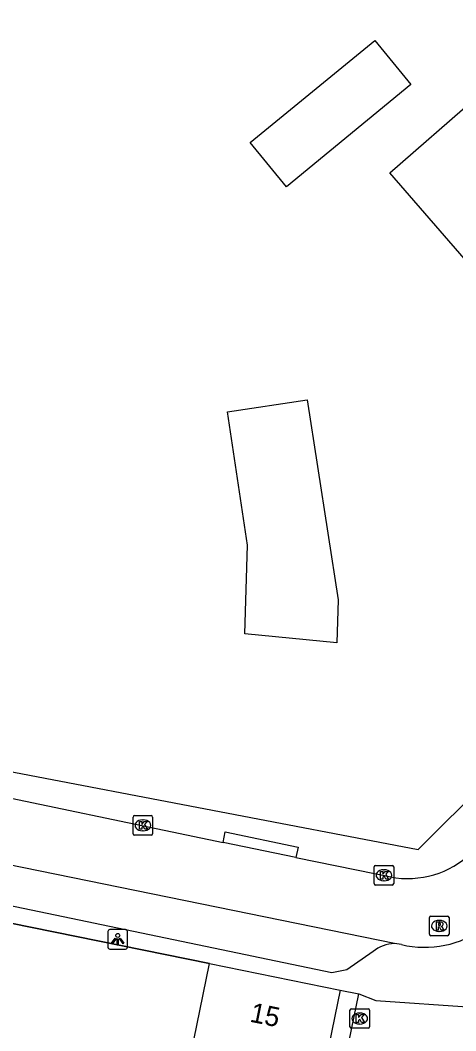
# Model space of a CAD drawing. Extents: x 161772 to 163123, y 383092 to 383917.
# Drawn here: x 162012.5 to 162034.8, y 383356.1 to 383407.6 of the extents above; entities that cross this region are included whole.
import ezdxf

# ---------------------------------------------------------------- set-up
doc = ezdxf.new("R2010")
doc.units = 0
for name, color, linetype in [('IMGEO_Kolk', 7, 'Continuous'), ('IMGEO_Lichtpunt', 7, 'Continuous'), ('IMGEO_Pand', 7, 'Continuous'), ('IMGEO_Pand_nummerreeks', 7, 'Continuous'), ('IMGEO_Pand_overbouw', 7, 'Continuous'), ('IMGEO_Rijbaan_lokaal_open', 7, 'Continuous'), ('IMGEO_Rioolput', 7, 'Continuous'), ('IMGEO_Voetpad_gesloten', 7, 'Continuous')]:
    doc.layers.add(name, color=color, linetype=linetype)

msp = doc.modelspace()

# ---------------------------------------------------------------- linework, layer by layer
at = {"layer": 'IMGEO_Kolk'}
for p, q in [((162018.302, 383366.115), (162018.302, 383366.967)), ((162018.377, 383367.041), (162019.229, 383367.041)), ((162019.303, 383366.967), (162019.303, 383366.115)), ((162018.79, 383366.821), (162018.815, 383366.821)), ((162019.229, 383366.041), (162018.377, 383366.041)), ((162018.813, 383366.261), (162018.788, 383366.261)), ((162030.612, 383363.567), (162030.612, 383364.419)), ((162030.687, 383364.493), (162031.539, 383364.493)), ((162031.613, 383364.419), (162031.613, 383363.567)), ((162031.1, 383364.273), (162031.125, 383364.273)), ((162031.539, 383363.493), (162030.687, 383363.493)), ((162031.123, 383363.713), (162031.098, 383363.713)), ((162029.454, 383357.179), (162030.306, 383357.179)), ((162029.379, 383356.253), (162029.379, 383357.105)), ((162029.867, 383356.959), (162029.892, 383356.959)), ((162030.38, 383357.105), (162030.38, 383356.253)), ((162030.306, 383356.179), (162029.454, 383356.179)), ((162029.89, 383356.399), (162029.865, 383356.399))]:
    msp.add_line(p, q, dxfattribs=at)
for points in [[(162018.302, 383366.115), (162018.302, 383366.967)], [(162018.377, 383367.041), (162019.229, 383367.041)], [(162019.303, 383366.967), (162019.303, 383366.115)], [(162018.623, 383366.741), (162018.746, 383366.741), (162018.746, 383366.59), (162018.876, 383366.741), (162019.04, 383366.741), (162018.894, 383366.59), (162019.047, 383366.341), (162018.895, 383366.341), (162018.81, 383366.505), (162018.746, 383366.438), (162018.746, 383366.341), (162018.623, 383366.341), (162018.623, 383366.741)], [(162019.229, 383366.041), (162018.377, 383366.041)], [(162030.612, 383363.567), (162030.612, 383364.419)], [(162030.687, 383364.493), (162031.539, 383364.493)], [(162031.613, 383364.419), (162031.613, 383363.567)], [(162030.933, 383364.193), (162031.056, 383364.193), (162031.056, 383364.042), (162031.186, 383364.193), (162031.35, 383364.193), (162031.204, 383364.042), (162031.357, 383363.793), (162031.205, 383363.793), (162031.12, 383363.957), (162031.056, 383363.89), (162031.056, 383363.793), (162030.933, 383363.793), (162030.933, 383364.193)], [(162031.539, 383363.493), (162030.687, 383363.493)], [(162029.454, 383357.179), (162030.306, 383357.179)], [(162029.379, 383356.253), (162029.379, 383357.105)], [(162029.7, 383356.879), (162029.823, 383356.879), (162029.823, 383356.728), (162029.953, 383356.879), (162030.117, 383356.879), (162029.971, 383356.728), (162030.124, 383356.479), (162029.972, 383356.479), (162029.887, 383356.643), (162029.823, 383356.576), (162029.823, 383356.479), (162029.7, 383356.479), (162029.7, 383356.879)], [(162030.38, 383357.105), (162030.38, 383356.253)], [(162030.306, 383356.179), (162029.454, 383356.179)]]:
    msp.add_lwpolyline(points, dxfattribs=at)
for centre, start, end in [((162018.379, 383366.965), 91.552, 178.448), ((162018.379, 383366.965), 91.552, 178.448), ((162019.227, 383366.965), 1.552, 88.448), ((162019.227, 383366.965), 1.552, 88.448), ((162018.379, 383366.117), 181.552, 268.448), ((162018.379, 383366.117), 181.552, 268.448), ((162019.227, 383366.117), 271.552, 358.448), ((162019.227, 383366.117), 271.552, 358.448), ((162030.689, 383364.417), 91.552, 178.448), ((162030.689, 383364.417), 91.552, 178.448), ((162031.537, 383364.417), 1.552, 88.448), ((162031.537, 383364.417), 1.552, 88.448), ((162030.689, 383363.569), 181.552, 268.448), ((162030.689, 383363.569), 181.552, 268.448), ((162031.537, 383363.569), 271.552, 358.448), ((162031.537, 383363.569), 271.552, 358.448), ((162029.456, 383357.103), 91.552, 178.448), ((162029.456, 383357.103), 91.552, 178.448), ((162030.304, 383357.103), 1.552, 88.448), ((162030.304, 383357.103), 1.552, 88.448), ((162029.456, 383356.255), 181.552, 268.448), ((162029.456, 383356.255), 181.552, 268.448), ((162030.304, 383356.255), 271.552, 358.448), ((162030.304, 383356.255), 271.552, 358.448)]:
    msp.add_arc(centre, 0.0765, start, end, dxfattribs=at)
for centre, major_axis, ratio, start_param, end_param in [((162018.789, 383366.541), (-0.387, 0.002), 0.722429, 4.712389, 7.853982), ((162018.814, 383366.541), (-0.39, 0.002), 0.717154, 1.570796, 4.712389), ((162031.099, 383363.993), (-0.387, 0.002), 0.722429, 4.712389, 7.853982), ((162031.124, 383363.993), (-0.39, 0.002), 0.717154, 1.570796, 4.712389), ((162029.866, 383356.679), (-0.387, 0.002), 0.722429, 4.712389, 7.853982), ((162029.891, 383356.679), (-0.39, 0.002), 0.717154, 1.570796, 4.712389)]:
    msp.add_ellipse(centre, major_axis=major_axis, ratio=ratio, start_param=start_param, end_param=end_param, dxfattribs=at)
at = {"layer": 'IMGEO_Lichtpunt'}
for p, q in [((162017.02, 383361.123), (162017.02, 383360.316)), ((162017.02, 383361.123), (162017.02, 383360.316)), ((162017.922, 383361.218), (162017.114, 383361.218)), ((162017.922, 383361.218), (162017.114, 383361.218)), ((162018.016, 383360.316), (162018.016, 383361.123)), ((162018.016, 383360.316), (162018.016, 383361.123)), ((162017.114, 383360.222), (162017.922, 383360.222)), ((162017.114, 383360.222), (162017.922, 383360.222))]:
    msp.add_line(p, q, dxfattribs=at)
for points in [[(162017.394, 383360.787), (162017.433, 383360.759), (162017.245, 383360.497), (162017.207, 383360.524), (162017.394, 383360.787)], [(162017.606, 383360.759), (162017.644, 383360.786), (162017.831, 383360.524), (162017.792, 383360.496), (162017.606, 383360.759)], [(162017.496, 383360.739), (162017.543, 383360.739), (162017.543, 383360.417), (162017.496, 383360.417), (162017.496, 383360.739)]]:
    msp.add_lwpolyline(points, dxfattribs=at)
msp.add_circle((162017.519, 383360.921), 0.0994, dxfattribs=at)
for centre, start, end in [((162017.114, 383361.123), 90, 180), ((162017.114, 383361.123), 90, 180), ((162017.922, 383361.123), 0, 90), ((162017.922, 383361.123), 0, 90), ((162017.114, 383360.316), 180, 270), ((162017.114, 383360.316), 180, 270), ((162017.922, 383360.316), 270, 0), ((162017.922, 383360.316), 270, 360)]:
    msp.add_arc(centre, 0.0946, start, end, dxfattribs=at)
at = {"layer": 'IMGEO_Pand'}
for points in [[(162042.442, 383413.304), (162046.279, 383416.509), (162052.35, 383409.242), (162051.959, 383408.915), (162054.742, 383405.585), (162050.598, 383402.122), (162051.674, 383400.885), (162050.321, 383399.709), (162052.378, 383397.343), (162047.321, 383392.948), (162046.001, 383394.468), (162040.357, 383389.564), (162031.415, 383399.854), (162035.794, 383403.659), (162038.856, 383400.136), (162044.666, 383405.185), (162039.757, 383411.061), (162042.442, 383413.304)], [(162030.649, 383406.612), (162032.497, 383404.358), (162026.139, 383399.144), (162024.291, 383401.398), (162030.649, 383406.612)], [(162027.189, 383388.266), (162028.783, 383378.063), (162028.709, 383375.857), (162024.003, 383376.321), (162024.154, 383380.854), (162023.123, 383387.649), (162027.189, 383388.266)], [(162028.881, 383358.134), (162027.762, 383352.647), (162021.091, 383353.996), (162022.202, 383359.485)], [(162022.202, 383359.485), (162028.881, 383358.134)]]:
    msp.add_lwpolyline(points, dxfattribs=at)
at = {"layer": 'IMGEO_Pand_overbouw'}
msp.add_lwpolyline([(162022.202, 383359.485), (162008.596, 383362.237), (162005.886, 383348.837), (162018.188, 383346.338), (162018.995, 383350.294), (162021.837, 383349.719), (162021.03, 383345.761), (162026.145, 383344.722), (162026.953, 383348.684), (162027.762, 383352.647), (162021.091, 383353.996)], close=True, dxfattribs=at)
at = {"layer": 'IMGEO_Rijbaan_lokaal_open'}
for points in [[(161995.201, 383371.459), (162022.901, 383365.67)], [(162031.651, 383360.514), (161994.524, 383368.077)], [(162026.624, 383364.907), (162022.901, 383365.67)], [(162026.624, 383364.907), (162031.731, 383363.861)], [(162032.009, 383360.453), (162031.651, 383360.514)], [(162012.665, 383328.248), (162026.145, 383344.722), (162027.077, 383344.535), (162029.829, 383357.939)], [(162029.829, 383357.939), (162030.694, 383357.595), (162035.617, 383357.251)]]:
    msp.add_lwpolyline(points, dxfattribs=at)
for centre, radius, start, end in [((162032.317, 383368.548), 4.724, 262.8729, 317.0546), ((162033.188, 383365.477), 5.161, 256.7896, 306.3189)]:
    msp.add_arc(centre, radius, start, end, dxfattribs=at)
at = {"layer": 'IMGEO_Rioolput'}
for p, q in [((162033.44, 383360.98), (162033.44, 383361.832)), ((162033.515, 383361.906), (162034.367, 383361.906)), ((162034.441, 383361.832), (162034.441, 383360.98)), ((162033.928, 383361.686), (162033.953, 383361.686)), ((162034.367, 383360.906), (162033.515, 383360.906)), ((162033.951, 383361.126), (162033.926, 383361.126))]:
    msp.add_line(p, q, dxfattribs=at)
for points in [[(162033.44, 383360.98), (162033.44, 383361.832)], [(162033.515, 383361.906), (162034.367, 383361.906)], [(162034.441, 383361.832), (162034.441, 383360.98)], [(162034.029, 383361.604), (162033.777, 383361.606), (162033.777, 383361.206)], [(162033.777, 383361.206), (162033.901, 383361.206), (162033.901, 383361.368), (162033.912, 383361.368)], [(162033.955, 383361.525), (162033.901, 383361.525), (162033.901, 383361.444)], [(162033.901, 383361.444), (162033.953, 383361.444)], [(162033.959, 383361.339), (162034.03, 383361.206), (162034.17, 383361.206), (162034.105, 383361.332)], [(162034.367, 383360.906), (162033.515, 383360.906)]]:
    msp.add_lwpolyline(points, dxfattribs=at)
for centre, radius, start, end in [((162033.517, 383361.83), 0.0765, 91.552, 178.448), ((162033.517, 383361.83), 0.0765, 91.552, 178.448), ((162034.365, 383361.83), 0.0765, 1.552, 88.448), ((162034.365, 383361.83), 0.0765, 1.552, 88.448), ((162033.911, 383361.315), 0.0533, 26.0293, 88.6989), ((162033.937, 383361.633), 0.19, 274.7715, 282.9687), ((162033.961, 383361.429), 0.0964, 77.0061, 93.1865), ((162033.975, 383361.486), 0.0378, 276.6634, 79.6772), ((162034.028, 383361.494), 0.109, 350.3612, 89.416), ((162034.026, 383361.494), 0.112, 277.5842, 350.9817), ((162034.01, 383361.279), 0.108, 29.5134, 73.7905), ((162033.517, 383360.982), 0.0765, 181.552, 268.448), ((162033.517, 383360.982), 0.0765, 181.552, 268.448), ((162034.365, 383360.982), 0.0765, 271.552, 358.448), ((162034.365, 383360.982), 0.0765, 271.552, 358.448)]:
    msp.add_arc(centre, radius, start, end, dxfattribs=at)
for centre, major_axis, ratio, start_param, end_param in [((162033.927, 383361.406), (-0.387, 0.002), 0.722429, 4.712389, 7.853982), ((162033.952, 383361.406), (-0.39, 0.002), 0.717154, 1.570796, 4.712389)]:
    msp.add_ellipse(centre, major_axis=major_axis, ratio=ratio, start_param=start_param, end_param=end_param, dxfattribs=at)
at = {"layer": 'IMGEO_Voetpad_gesloten'}
for points in [[(161989.798, 383375.666), (161990.795, 383374.566), (161992.579, 383373.341), (161993.75, 383372.87), (162001.33, 383371.327), (162032.857, 383365.301), (162067.97, 383400.221)], [(162022.901, 383365.67), (162023.012, 383366.206), (162026.732, 383365.428), (162026.624, 383364.907)], [(162030.558, 383360.108), (162029.216, 383359.159), (162028.462, 383359.012), (161996.094, 383365.755)], [(162000.777, 383363.851), (162008.596, 383362.237), (162022.202, 383359.485)], [(162028.881, 383358.134), (162029.829, 383357.939)]]:
    msp.add_lwpolyline(points, dxfattribs=at)
msp.add_arc((162031.784, 383358.483), 2.036, 93.7359, 127.0196, dxfattribs=at)

# ---------------------------------------------------------------- texts
at = {"layer": 'IMGEO_Pand_nummerreeks'}
msp.add_text('15', height=1, rotation=348.5638, dxfattribs=at).set_placement((162024.226, 383356.525))

doc.saveas('drawing.dxf')
